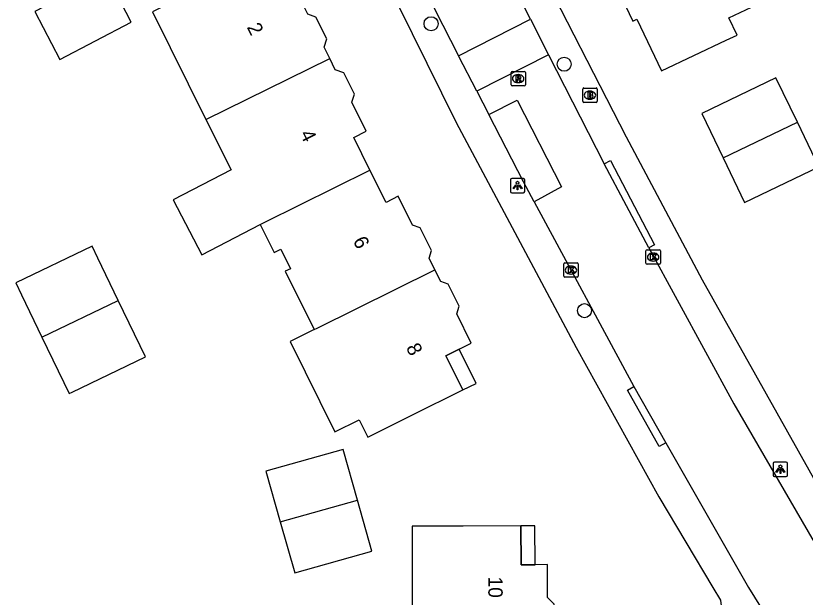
# Model space of a CAD drawing. Extents: x 161772 to 163123, y 383092 to 383917.
# Drawn here: x 162435.8 to 162490.8, y 383749.3 to 383789.9 of the extents above; entities that cross this region are included whole.
import ezdxf

# ---------------------------------------------------------------- set-up
doc = ezdxf.new("R2010")
doc.units = 0
for name, color, linetype in [('IMGEO_Boom', 7, 'Continuous'), ('IMGEO_Brandkraan', 7, 'Continuous'), ('IMGEO_Kolk', 7, 'Continuous'), ('IMGEO_Lichtpunt', 7, 'Continuous'), ('IMGEO_Pand', 7, 'Continuous'), ('IMGEO_Pand_nummerreeks', 7, 'Continuous'), ('IMGEO_Pand_overbouw', 7, 'Continuous'), ('IMGEO_Rijbaan_lokaal_open', 7, 'Continuous'), ('IMGEO_Rioolput', 7, 'Continuous'), ('IMGEO_Voetpad_open', 7, 'Continuous')]:
    doc.layers.add(name, color=color, linetype=linetype)

msp = doc.modelspace()

# ---------------------------------------------------------------- linework, layer by layer
at = {"layer": 'IMGEO_Boom'}
for centre in [(162464.773, 383789.322), (162474.052, 383786.499), (162475.468, 383769.314)]:
    msp.add_circle(centre, 0.489, dxfattribs=at)
at = {"layer": 'IMGEO_Brandkraan'}
for p, q in [((162475.346, 383783.914), (162475.346, 383784.766)), ((162475.421, 383784.84), (162476.273, 383784.84)), ((162476.347, 383784.766), (162476.347, 383783.914)), ((162475.834, 383784.62), (162475.859, 383784.62)), ((162476.273, 383783.84), (162475.421, 383783.84)), ((162475.857, 383784.06), (162475.832, 383784.06))]:
    msp.add_line(p, q, dxfattribs=at)
for points in [[(162475.346, 383783.914), (162475.346, 383784.766)], [(162475.421, 383784.84), (162476.273, 383784.84)], [(162476.347, 383784.766), (162476.347, 383783.914)], [(162475.694, 383784.54), (162475.694, 383784.14), (162475.907, 383784.14)], [(162475.925, 383784.54), (162475.694, 383784.54)], [(162475.873, 383784.459), (162475.819, 383784.459), (162475.819, 383784.383)], [(162475.819, 383784.383), (162475.872, 383784.383)], [(162475.881, 383784.307), (162475.819, 383784.307), (162475.819, 383784.226)], [(162475.819, 383784.226), (162475.881, 383784.226)], [(162476.273, 383783.84), (162475.421, 383783.84)]]:
    msp.add_lwpolyline(points, dxfattribs=at)
for centre, radius, start, end in [((162475.423, 383784.764), 0.0765, 91.552, 178.448), ((162475.423, 383784.764), 0.0765, 91.552, 178.448), ((162476.271, 383784.764), 0.0765, 1.552, 88.448), ((162476.271, 383784.764), 0.0765, 1.552, 88.448), ((162475.874, 383784.421), 0.0379, 267.8285, 90.9355), ((162475.882, 383784.266), 0.0404, 269.8759, 90.5077), ((162475.929, 383784.395), 0.145, 59.4692, 91.5367), ((162475.954, 383784.442), 0.0922, 285.5137, 58.1501), ((162475.959, 383784.25), 0.105, 301.3115, 78.989), ((162475.423, 383783.916), 0.0765, 181.552, 268.448), ((162475.423, 383783.916), 0.0765, 181.552, 268.448), ((162475.913, 383784.391), 0.251, 268.6676, 293.5347), ((162476.271, 383783.916), 0.0765, 271.552, 358.448), ((162476.271, 383783.916), 0.0765, 271.552, 358.448)]:
    msp.add_arc(centre, radius, start, end, dxfattribs=at)
for centre, major_axis, ratio, start_param, end_param in [((162475.833, 383784.34), (-0.387, 0.002), 0.722429, 4.712389, 7.853982), ((162475.858, 383784.34), (-0.39, 0.002), 0.717154, 1.570796, 4.712389)]:
    msp.add_ellipse(centre, major_axis=major_axis, ratio=ratio, start_param=start_param, end_param=end_param, dxfattribs=at)
at = {"layer": 'IMGEO_Kolk'}
for p, q in [((162479.752, 383772.623), (162479.752, 383773.475)), ((162479.827, 383773.549), (162480.679, 383773.549)), ((162480.24, 383773.329), (162480.265, 383773.329)), ((162480.753, 383773.475), (162480.753, 383772.623)), ((162474.096, 383772.645), (162474.948, 383772.645)), ((162480.263, 383772.769), (162480.238, 383772.769)), ((162474.021, 383771.719), (162474.021, 383772.571)), ((162474.509, 383772.425), (162474.534, 383772.425)), ((162475.022, 383772.571), (162475.022, 383771.719)), ((162480.679, 383772.549), (162479.827, 383772.549)), ((162474.948, 383771.645), (162474.096, 383771.645)), ((162474.532, 383771.865), (162474.507, 383771.865))]:
    msp.add_line(p, q, dxfattribs=at)
for points in [[(162479.752, 383772.623), (162479.752, 383773.475)], [(162479.827, 383773.549), (162480.679, 383773.549)], [(162480.073, 383773.249), (162480.196, 383773.249), (162480.196, 383773.098), (162480.326, 383773.249), (162480.49, 383773.249), (162480.344, 383773.098), (162480.497, 383772.849), (162480.345, 383772.849), (162480.26, 383773.013), (162480.196, 383772.946), (162480.196, 383772.849), (162480.073, 383772.849), (162480.073, 383773.249)], [(162480.753, 383773.475), (162480.753, 383772.623)], [(162474.096, 383772.645), (162474.948, 383772.645)], [(162474.021, 383771.719), (162474.021, 383772.571)], [(162474.342, 383772.345), (162474.465, 383772.345), (162474.465, 383772.194), (162474.595, 383772.345), (162474.759, 383772.345), (162474.613, 383772.194), (162474.766, 383771.945), (162474.614, 383771.945), (162474.529, 383772.109), (162474.465, 383772.042), (162474.465, 383771.945), (162474.342, 383771.945), (162474.342, 383772.345)], [(162475.022, 383772.571), (162475.022, 383771.719)], [(162480.679, 383772.549), (162479.827, 383772.549)], [(162474.948, 383771.645), (162474.096, 383771.645)]]:
    msp.add_lwpolyline(points, dxfattribs=at)
for centre, start, end in [((162479.829, 383773.473), 91.552, 178.448), ((162479.829, 383773.473), 91.552, 178.448), ((162480.677, 383773.473), 1.552, 88.448), ((162480.677, 383773.473), 1.552, 88.448), ((162474.098, 383772.569), 91.552, 178.448), ((162474.098, 383772.569), 91.552, 178.448), ((162474.946, 383772.569), 1.552, 88.448), ((162474.946, 383772.569), 1.552, 88.448), ((162479.829, 383772.625), 181.552, 268.448), ((162479.829, 383772.625), 181.552, 268.448), ((162480.677, 383772.625), 271.552, 358.448), ((162480.677, 383772.625), 271.552, 358.448), ((162474.098, 383771.721), 181.552, 268.448), ((162474.098, 383771.721), 181.552, 268.448), ((162474.946, 383771.721), 271.552, 358.448), ((162474.946, 383771.721), 271.552, 358.448)]:
    msp.add_arc(centre, 0.0765, start, end, dxfattribs=at)
for centre, major_axis, ratio, start_param, end_param in [((162480.239, 383773.049), (-0.387, 0.002), 0.722429, 4.712389, 7.853982), ((162480.264, 383773.049), (-0.39, 0.002), 0.717154, 1.570796, 4.712389), ((162474.508, 383772.145), (-0.387, 0.002), 0.722429, 4.712389, 7.853982), ((162474.533, 383772.145), (-0.39, 0.002), 0.717154, 1.570796, 4.712389)]:
    msp.add_ellipse(centre, major_axis=major_axis, ratio=ratio, start_param=start_param, end_param=end_param, dxfattribs=at)
at = {"layer": 'IMGEO_Lichtpunt'}
for p, q in [((162470.303, 383778.435), (162470.303, 383777.628)), ((162470.303, 383778.435), (162470.303, 383777.628)), ((162471.205, 383778.53), (162470.397, 383778.53)), ((162471.205, 383778.53), (162470.397, 383778.53)), ((162471.299, 383777.628), (162471.299, 383778.435)), ((162471.299, 383777.628), (162471.299, 383778.435)), ((162470.397, 383777.534), (162471.205, 383777.534)), ((162470.397, 383777.534), (162471.205, 383777.534)), ((162488.617, 383758.658), (162488.617, 383757.851)), ((162488.617, 383758.658), (162488.617, 383757.851)), ((162489.519, 383758.753), (162488.711, 383758.753)), ((162489.519, 383758.753), (162488.711, 383758.753)), ((162489.613, 383757.851), (162489.613, 383758.658)), ((162489.613, 383757.851), (162489.613, 383758.658)), ((162488.711, 383757.757), (162489.519, 383757.757)), ((162488.711, 383757.757), (162489.519, 383757.757))]:
    msp.add_line(p, q, dxfattribs=at)
for points in [[(162470.677, 383778.099), (162470.716, 383778.071), (162470.528, 383777.809), (162470.49, 383777.836), (162470.677, 383778.099)], [(162470.779, 383778.051), (162470.826, 383778.051), (162470.826, 383777.729), (162470.779, 383777.729), (162470.779, 383778.051)], [(162470.889, 383778.071), (162470.927, 383778.098), (162471.114, 383777.836), (162471.075, 383777.808), (162470.889, 383778.071)], [(162488.991, 383758.322), (162489.03, 383758.294), (162488.842, 383758.032), (162488.804, 383758.059), (162488.991, 383758.322)], [(162489.203, 383758.294), (162489.241, 383758.321), (162489.428, 383758.059), (162489.389, 383758.031), (162489.203, 383758.294)], [(162489.093, 383758.274), (162489.14, 383758.274), (162489.14, 383757.952), (162489.093, 383757.952), (162489.093, 383758.274)]]:
    msp.add_lwpolyline(points, dxfattribs=at)
for centre in [(162470.802, 383778.233), (162489.116, 383758.456)]:
    msp.add_circle(centre, 0.0994, dxfattribs=at)
for centre, start, end in [((162470.397, 383778.435), 90, 180), ((162470.397, 383778.435), 90, 180), ((162471.205, 383778.435), 0, 90), ((162471.205, 383778.435), 0, 90), ((162470.397, 383777.628), 180, 270), ((162470.397, 383777.628), 180, 270), ((162471.205, 383777.628), 270, 0), ((162471.205, 383777.628), 270, 360), ((162488.711, 383758.658), 90, 180), ((162488.711, 383758.658), 90, 180), ((162489.519, 383758.658), 0, 90), ((162489.519, 383758.658), 0, 90), ((162488.711, 383757.851), 180, 270), ((162488.711, 383757.851), 180, 270), ((162489.519, 383757.851), 270, 0), ((162489.519, 383757.851), 270, 360)]:
    msp.add_arc(centre, 0.0946, start, end, dxfattribs=at)
at = {"layer": 'IMGEO_Pand'}
for points in [[(162477.611, 383792.104), (162478.845, 383789.498), (162479.125, 383789.63), (162480.83, 383786.028), (162485.35, 383788.168), (162486.105, 383788.525), (162485.528, 383789.743), (162489.078, 383791.425), (162490.752, 383792.217), (162488.446, 383797.088), (162489.275, 383797.48), (162489.624, 383797.239), (162491.717, 383798.23), (162490.906, 383799.942), (162487.799, 383798.465)], [(162457.707, 383786.892), (162457.314, 383787.684), (162457.508, 383788.259), (162456.751, 383789.785), (162456.182, 383789.977), (162455.178, 383792.001), (162454.335, 383791.583), (162452.591, 383790.718), (162451.392, 383793.153), (162448.651, 383791.793), (162445.358, 383790.159), (162449.084, 383782.647)], [(162438.898, 383786.837), (162443.883, 383789.432), (162442.147, 383792.767), (162437.162, 383790.172), (162438.898, 383786.837)], [(162449.084, 383782.647), (162457.707, 383786.892)], [(162460.516, 383779.122), (162459.391, 383781.39), (162460.258, 383781.82), (162459.248, 383783.855), (162459.436, 383784.412), (162458.698, 383785.9), (162458.099, 383786.102), (162457.707, 383786.892)], [(162490.301, 383782.451), (162488.809, 383785.553), (162483.644, 383783.069), (162485.136, 383779.966)], [(162449.084, 383782.647), (162450.831, 383779.127), (162446.807, 383777.04), (162448.796, 383773.205), (162452.861, 383775.313)], [(162485.136, 383779.966), (162490.301, 383782.451)], [(162485.136, 383779.966), (162486.627, 383776.866), (162491.792, 383779.349), (162490.301, 383782.451)], [(162452.861, 383775.313), (162453.182, 383775.48), (162460.516, 383779.122)], [(162465.041, 383772.16), (162464.634, 383772.98), (162464.809, 383773.501), (162464.022, 383775.087), (162463.49, 383775.267), (162462.487, 383777.289), (162461.635, 383776.866), (162460.516, 383779.122)], [(162452.861, 383775.313), (162453.827, 383773.365), (162454.299, 383773.6), (162454.976, 383772.236), (162454.616, 383772.058), (162456.634, 383767.991)], [(162442.967, 383770.019), (162441.539, 383772.985), (162441.145, 383773.803), (162435.831, 383771.244), (162436.225, 383770.426), (162437.65, 383767.466)], [(162456.634, 383767.991), (162454.948, 383767.16), (162458.07, 383760.858), (162459.758, 383761.694), (162460.355, 383760.491), (162463.433, 383762.018), (162466.996, 383763.786), (162465.812, 383766.173), (162466.727, 383766.627), (162467.574, 383767.047), (162466.558, 383769.096), (162466.733, 383769.617), (162465.963, 383771.169), (162465.446, 383771.343), (162465.041, 383772.16)], [(162456.634, 383767.991), (162456.845, 383768.1), (162465.041, 383772.16)], [(162437.65, 383767.466), (162442.967, 383770.019)], [(162437.65, 383767.466), (162439.547, 383763.527), (162439.756, 383763.628), (162444.861, 383766.086), (162442.967, 383770.019)], [(162459.652, 383756.096), (162458.656, 383759.639), (162453.265, 383758.123), (162454.266, 383754.582)], [(162454.266, 383754.582), (162459.652, 383756.096)], [(162454.266, 383754.582), (162455.269, 383751.031), (162460.651, 383752.544), (162459.652, 383756.096)], [(162472.931, 383745.94), (162472.931, 383746.637), (162473.357, 383747.375), (162473.357, 383748.85), (162472.897, 383749.31), (162472.897, 383750), (162472.898, 383751.606), (162472.024, 383751.602), (162471.042, 383751.598), (162471.031, 383754.307), (162467.014, 383754.291), (162463.458, 383754.277), (162463.457, 383750), (162463.456, 383745.923)]]:
    msp.add_lwpolyline(points, dxfattribs=at)
at = {"layer": 'IMGEO_Pand_overbouw'}
for points in [[(162466.727, 383766.627), (162465.812, 383766.173), (162466.996, 383763.786), (162467.911, 383764.24)], [(162472.013, 383754.311), (162471.031, 383754.307), (162471.042, 383751.598), (162472.024, 383751.602)]]:
    msp.add_lwpolyline(points, close=True, dxfattribs=at)
at = {"layer": 'IMGEO_Rijbaan_lokaal_open'}
for points in [[(162471.694, 383789.644), (162468.662, 383795.59), (162463.331, 383806.704), (162458.119, 383818.268), (162455.039, 383825.445)], [(162461.984, 383796.762), (162465.039, 383790.304), (162466.692, 383787.094)], [(162466.692, 383787.094), (162471.694, 383789.644)], [(162471.694, 383789.644), (162472.961, 383787.158)], [(162467.97, 383784.613), (162466.692, 383787.094)], [(162472.961, 383787.158), (162467.97, 383784.613)], [(162472.961, 383787.158), (162476.836, 383779.557)], [(162467.97, 383784.613), (162468.806, 383782.99)], [(162468.806, 383782.99), (162470.77, 383784.001), (162473.86, 383777.942), (162471.97, 383776.911)], [(162479.947, 383773.699), (162476.836, 383779.557)], [(162471.97, 383776.911), (162478.906, 383764.032)], [(162479.947, 383773.699), (162485.881, 383762.815), (162491.894, 383752.458)], [(162478.906, 383764.032), (162481.143, 383760.106)], [(162481.143, 383760.106), (162486.899, 383750), (162489.396, 383745.969)]]:
    msp.add_lwpolyline(points, dxfattribs=at)
at = {"layer": 'IMGEO_Rioolput'}
for p, q in [((162470.346, 383785.066), (162470.346, 383785.918)), ((162470.421, 383785.992), (162471.273, 383785.992)), ((162471.347, 383785.918), (162471.347, 383785.066)), ((162470.834, 383785.772), (162470.859, 383785.772)), ((162471.273, 383784.992), (162470.421, 383784.992)), ((162470.857, 383785.212), (162470.832, 383785.212))]:
    msp.add_line(p, q, dxfattribs=at)
for points in [[(162470.346, 383785.066), (162470.346, 383785.918)], [(162470.421, 383785.992), (162471.273, 383785.992)], [(162471.347, 383785.918), (162471.347, 383785.066)], [(162470.935, 383785.69), (162470.683, 383785.692), (162470.683, 383785.292)], [(162470.683, 383785.292), (162470.807, 383785.292), (162470.807, 383785.454), (162470.818, 383785.454)], [(162470.861, 383785.611), (162470.807, 383785.611), (162470.807, 383785.53)], [(162470.807, 383785.53), (162470.859, 383785.53)], [(162470.865, 383785.425), (162470.936, 383785.292), (162471.076, 383785.292), (162471.011, 383785.418)], [(162471.273, 383784.992), (162470.421, 383784.992)]]:
    msp.add_lwpolyline(points, dxfattribs=at)
for centre, radius, start, end in [((162470.423, 383785.916), 0.0765, 91.552, 178.448), ((162470.423, 383785.916), 0.0765, 91.552, 178.448), ((162471.271, 383785.916), 0.0765, 1.552, 88.448), ((162471.271, 383785.916), 0.0765, 1.552, 88.448), ((162470.817, 383785.401), 0.0533, 26.0293, 88.6989), ((162470.843, 383785.719), 0.19, 274.7715, 282.9687), ((162470.867, 383785.515), 0.0964, 77.0061, 93.1865), ((162470.881, 383785.572), 0.0378, 276.6634, 79.6772), ((162470.934, 383785.58), 0.109, 350.3612, 89.416), ((162470.932, 383785.58), 0.112, 277.5842, 350.9817), ((162470.916, 383785.365), 0.108, 29.5134, 73.7905), ((162470.423, 383785.068), 0.0765, 181.552, 268.448), ((162470.423, 383785.068), 0.0765, 181.552, 268.448), ((162471.271, 383785.068), 0.0765, 271.552, 358.448), ((162471.271, 383785.068), 0.0765, 271.552, 358.448)]:
    msp.add_arc(centre, radius, start, end, dxfattribs=at)
for centre, major_axis, ratio, start_param, end_param in [((162470.833, 383785.492), (-0.387, 0.002), 0.722429, 4.712389, 7.853982), ((162470.858, 383785.492), (-0.39, 0.002), 0.717154, 1.570796, 4.712389)]:
    msp.add_ellipse(centre, major_axis=major_axis, ratio=ratio, start_param=start_param, end_param=end_param, dxfattribs=at)
at = {"layer": 'IMGEO_Voetpad_open'}
for points in [[(162496.241, 383755.343), (162492.623, 383755.535), (162483.688, 383771.439), (162478.393, 383781.403), (162472.015, 383793.89), (162463.934, 383810.991), (162457.055, 383826.488), (162457.699, 383827.726)], [(162444.24, 383825.301), (162447.165, 383824.152), (162451.589, 383813.891), (162459.333, 383796.991), (162466.513, 383782.432), (162474.88, 383766.74), (162480.643, 383756.334), (162484.417, 383750), (162484.939, 383749.123), (162485.854, 383741.542)], [(162471.97, 383776.911), (162471.218, 383778.308), (162468.806, 383782.99)], [(162476.836, 383779.557), (162477.271, 383779.788), (162480.356, 383773.916), (162479.947, 383773.699)], [(162481.143, 383760.106), (162480.661, 383759.834), (162478.457, 383763.779), (162478.906, 383764.032)]]:
    msp.add_lwpolyline(points, dxfattribs=at)

# ---------------------------------------------------------------- texts
at = {"layer": 'IMGEO_Pand_nummerreeks'}
for s, rotation, p in [('2', 296.4017, (162451.915, 383789.083)), ('4', 296.4024, (162455.612, 383781.638)), ('6', 296.4024, (162459.307, 383774.194)), ('8', 296.4017, (162463.005, 383766.745)), ('10', 270.2347, (162468.76, 383750.776))]:
    msp.add_text(s, height=1, rotation=rotation, dxfattribs=at).set_placement(p)

doc.saveas('drawing.dxf')
